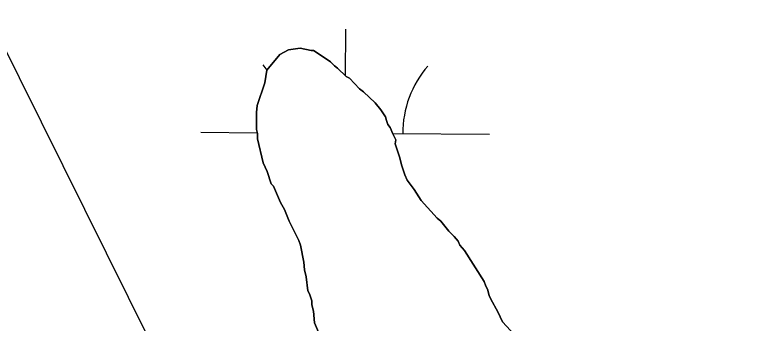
# Model space of a CAD drawing. Extents: x 3172231 to 3210228, y 940198 to 965780.
# Drawn here: x 3193919 to 3194175.8, y 950988.7 to 951095.5 of the extents above; entities that cross this region are included whole.
import ezdxf

# ---------------------------------------------------------------- set-up
doc = ezdxf.new("R2010")
doc.units = 0
for name, color, linetype in [('V-SITE-VEGE', 7, 'Continuous'), ('V-TOPO-BNDY', 7, 'Continuous'), ('V-TOPO-SHOR', 7, 'Continuous'), ('V-WETL-SWMP', 7, 'Continuous')]:
    doc.layers.add(name, color=color, linetype=linetype)

msp = doc.modelspace()

# ---------------------------------------------------------------- linework, layer by layer
at = {"layer": 'V-SITE-VEGE'}
for points in [[(3194024.16, 950985.645), (3194022.784, 950988.865), (3194022.477, 950992.901), (3194021.918, 950995.052), (3194021.905, 950996.397), (3194021.074, 950998.814), (3194020.525, 950999.885), (3194019.941, 951004.729), (3194019.38, 951007.147), (3194019.085, 951009.838), (3194017.953, 951015.753), (3194017.4, 951017.367), (3194014.105, 951024.068), (3194012.452, 951028.092), (3194011.082, 951030.505), (3194008.606, 951036.139), (3194007.788, 951036.938), (3194006.402, 951041.234), (3194005.028, 951044.185), (3194003.066, 951052.517), (3194003.047, 951054.401), (3194002.765, 951055.746), (3194002.709, 951061.671), (3194002.957, 951064.096), (3194005.577, 951071.934), (3194006.345, 951076.251), (3194010.873, 951081.678), (3194013.82, 951083.323), (3194017.854, 951083.898), (3194021.633, 951083.126), (3194022.442, 951083.134), (3194026.235, 951080.744), (3194028.404, 951079.149), (3194029.764, 951077.816), (3194030.849, 951077.017), (3194033.839, 951074.082), (3194034.92, 951073.554), (3194038.457, 951069.816), (3194039.813, 951068.751), (3194043.889, 951065.02), (3194045.797, 951062.611), (3194047.436, 951060.203), (3194047.718, 951058.859), (3194048.269, 951057.518), (3194049.086, 951056.449), (3194049.916, 951054.301), (3194051.014, 951052.156), (3194050.756, 951050.807), (3194052.416, 951045.973), (3194052.978, 951043.555), (3194054.088, 951040.065), (3194054.913, 951038.187), (3194057.369, 951034.978), (3194059.826, 951031.23), (3194065.272, 951025.086), (3194066.628, 951024.021), (3194069.353, 951020.543)], [(3194069.353, 951020.543), (3194071.256, 951018.676), (3194072.622, 951017.072), (3194073.171, 951015.731), (3194074.803, 951013.861), (3194081.637, 951003.152), (3194082.19, 951001.54), (3194082.739, 951000.469), (3194083.298, 950998.318), (3194083.849, 950996.977), (3194086.315, 950992.691), (3194087.964, 950989.205), (3194092.045, 950984.662)]]:
    msp.add_lwpolyline(points, dxfattribs=at)
at = {"layer": 'V-TOPO-BNDY'}
msp.add_line((3192802.44, 953324.154), (3194332.024, 950245.511), dxfattribs=at)
at = {"layer": 'V-TOPO-SHOR'}
for points in [[(3194024.16, 950985.645), (3194022.784, 950988.865), (3194022.477, 950992.901), (3194021.918, 950995.052), (3194021.905, 950996.397), (3194021.074, 950998.814), (3194020.525, 950999.885), (3194019.941, 951004.729), (3194019.38, 951007.147), (3194019.085, 951009.838), (3194017.953, 951015.753), (3194017.4, 951017.365), (3194014.105, 951024.068), (3194012.452, 951028.092), (3194011.082, 951030.505), (3194008.606, 951036.139), (3194007.788, 951036.938), (3194006.402, 951041.234), (3194005.028, 951044.185), (3194003.066, 951052.517), (3194003.047, 951054.403), (3194002.765, 951055.746), (3194002.709, 951061.671), (3194002.957, 951064.096), (3194005.577, 951071.934), (3194006.345, 951076.251), (3194010.873, 951081.678), (3194013.82, 951083.323), (3194017.854, 951083.898), (3194021.633, 951083.126), (3194022.442, 951083.134), (3194026.235, 951080.744), (3194028.404, 951079.149), (3194029.764, 951077.816), (3194030.849, 951077.017), (3194033.839, 951074.082), (3194034.92, 951073.554), (3194038.457, 951069.816), (3194039.813, 951068.751), (3194043.889, 951065.018), (3194045.797, 951062.611), (3194047.436, 951060.203), (3194047.718, 951058.859), (3194048.269, 951057.518), (3194049.086, 951056.449), (3194049.916, 951054.301), (3194051.014, 951052.156), (3194050.756, 951050.807), (3194052.416, 951045.973), (3194052.978, 951043.555), (3194054.088, 951040.065), (3194054.913, 951038.187), (3194057.369, 951034.978), (3194059.826, 951031.23), (3194065.272, 951025.086), (3194066.628, 951024.021), (3194069.353, 951020.543), (3194071.256, 951018.676), (3194072.62, 951017.072), (3194073.171, 951015.731), (3194074.803, 951013.861)], [(3194074.803, 951013.861), (3194081.637, 951003.152), (3194082.19, 951001.54), (3194082.739, 951000.469), (3194083.298, 950998.318), (3194083.849, 950996.977), (3194086.315, 950992.691), (3194087.964, 950989.205), (3194092.045, 950984.662)]]:
    msp.add_lwpolyline(points, dxfattribs=at)
at = {"layer": 'V-WETL-SWMP'}
for p, q in [((3194033.545, 951074.37), (3194033.655, 951090.447)), ((3194013.82, 951083.323), (3194010.873, 951081.679)), ((3194017.855, 951083.899), (3194013.82, 951083.323)), ((3194021.633, 951083.126), (3194017.855, 951083.899)), ((3194022.441, 951083.134), (3194021.633, 951083.126)), ((3194026.235, 951080.745), (3194022.441, 951083.134)), ((3194010.873, 951081.679), (3194006.345, 951076.25)), ((3194028.404, 951079.149), (3194026.235, 951080.745)), ((3194029.764, 951077.815), (3194028.404, 951079.149)), ((3194030.848, 951077.017), (3194029.764, 951077.815)), ((3194006.345, 951076.25), (3194005.577, 951071.933)), ((3194033.839, 951074.082), (3194030.848, 951077.017)), ((3194034.921, 951073.554), (3194033.839, 951074.082)), ((3194038.457, 951069.816), (3194034.921, 951073.554)), ((3194005.577, 951071.933), (3194002.957, 951064.097)), ((3194039.814, 951068.751), (3194038.457, 951069.816)), ((3194043.889, 951065.018), (3194039.814, 951068.751)), ((3194045.797, 951062.612), (3194043.889, 951065.018)), ((3194002.957, 951064.097), (3194002.71, 951061.671)), ((3194047.436, 951060.203), (3194045.797, 951062.612)), ((3194002.71, 951061.671), (3194002.765, 951055.746)), ((3194047.718, 951058.859), (3194047.436, 951060.203)), ((3194048.269, 951057.517), (3194047.718, 951058.859)), ((3194049.087, 951056.448), (3194048.269, 951057.517)), ((3193983.411, 951054.789), (3194002.994, 951054.655)), ((3194002.765, 951055.746), (3194003.047, 951054.402)), ((3194049.915, 951054.301), (3194049.087, 951056.448)), ((3194003.047, 951054.402), (3194003.065, 951052.516)), ((3194003.065, 951052.516), (3194005.028, 951044.185)), ((3194049.901, 951054.336), (3194083.408, 951054.108)), ((3194051.013, 951052.156), (3194049.915, 951054.301)), ((3194050.756, 951050.807), (3194051.013, 951052.156)), ((3194052.417, 951045.974), (3194050.756, 951050.807)), ((3194052.978, 951043.555), (3194052.417, 951045.974)), ((3194005.028, 951044.185), (3194006.402, 951041.235)), ((3194054.088, 951040.064), (3194052.978, 951043.555)), ((3194006.402, 951041.235), (3194007.789, 951036.938)), ((3194054.914, 951038.186), (3194054.088, 951040.064)), ((3194007.789, 951036.938), (3194008.605, 951036.138)), ((3194057.368, 951034.977), (3194054.914, 951038.186)), ((3194008.605, 951036.138), (3194011.081, 951030.504)), ((3194059.827, 951031.229), (3194057.368, 951034.977)), ((3194011.081, 951030.504), (3194012.451, 951028.093)), ((3194065.272, 951025.085), (3194059.827, 951031.229)), ((3194012.451, 951028.093), (3194014.104, 951024.068)), ((3194014.104, 951024.068), (3194017.399, 951017.365)), ((3194066.628, 951024.02), (3194065.272, 951025.085)), ((3194069.354, 951020.544), (3194066.628, 951024.02)), ((3194071.257, 951018.676), (3194069.354, 951020.544)), ((3194072.619, 951017.073), (3194071.257, 951018.676)), ((3194017.399, 951017.365), (3194017.953, 951015.754)), ((3194073.17, 951015.731), (3194072.619, 951017.073)), ((3194017.953, 951015.754), (3194019.086, 951009.839)), ((3194074.804, 951013.861), (3194073.17, 951015.731)), ((3194081.638, 951003.151), (3194074.804, 951013.861)), ((3194019.086, 951009.839), (3194019.38, 951007.148)), ((3194019.38, 951007.148), (3194019.941, 951004.729)), ((3194019.941, 951004.729), (3194020.525, 950999.886)), ((3194082.191, 951001.54), (3194081.638, 951003.151)), ((3194082.74, 951000.468), (3194082.191, 951001.54)), ((3194020.525, 950999.886), (3194021.074, 950998.814)), ((3194021.074, 950998.814), (3194021.905, 950996.398)), ((3194083.299, 950998.318), (3194082.74, 951000.468)), ((3194083.85, 950996.976), (3194083.299, 950998.318)), ((3194021.905, 950996.398), (3194021.917, 950995.051)), ((3194086.314, 950992.69), (3194083.85, 950996.976)), ((3194021.917, 950995.051), (3194022.476, 950992.902)), ((3194022.476, 950992.902), (3194022.783, 950988.864)), ((3194087.963, 950989.204), (3194086.314, 950992.69)), ((3194022.783, 950988.864), (3194024.16, 950985.645)), ((3194092.046, 950984.663), (3194087.963, 950989.204))]:
    msp.add_line(p, q, dxfattribs=at)
for centre, start, end in [((3193978.171, 951055.299), 36.68883, 40.38182), ((3194088.654, 951054.547), 138.83816, 180.38182)]:
    msp.add_arc(centre, 35.246, start, end, dxfattribs=at)

doc.saveas('drawing.dxf')
